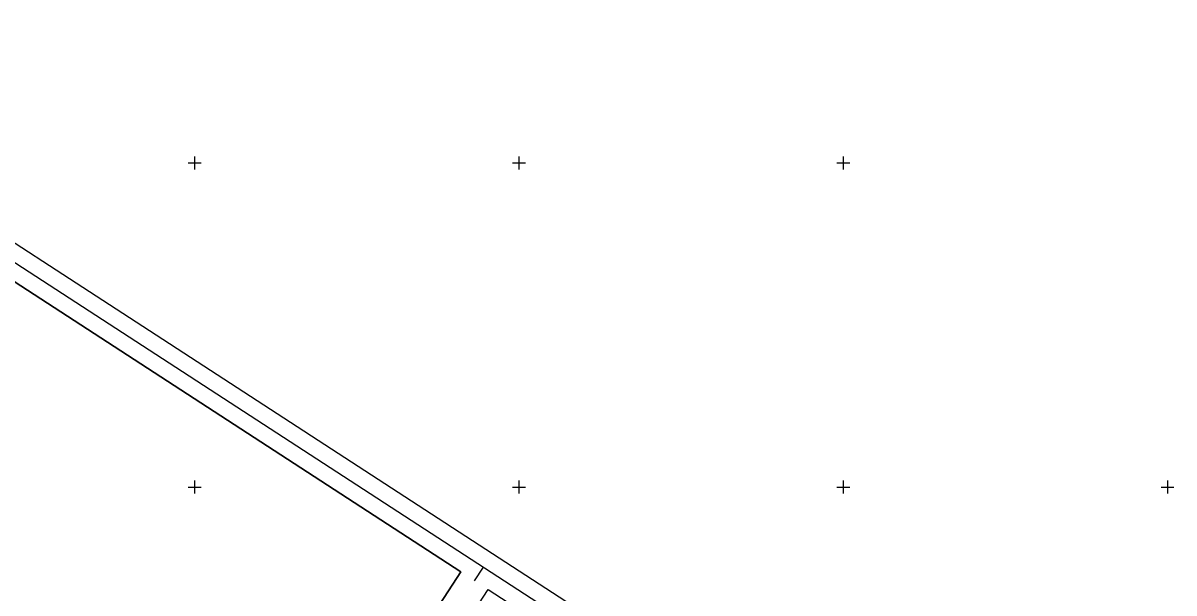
# Model space of a CAD drawing. Extents: x -866402 to -860377, y -1041908 to -1038598.
# Drawn here: x -861452.9 to -861098, y -1039632.7 to -1039456.8 of the extents above; entities that cross this region are included whole.
import ezdxf

# ---------------------------------------------------------------- set-up
doc = ezdxf.new("R2010")
doc.units = 0
for name, color, linetype in [('Vrstva 1', 7, 'Continuous'), ('Vrstva 21', 7, 'Continuous'), ('Vrstva 5', 7, 'Continuous')]:
    doc.layers.add(name, color=color, linetype=linetype)

msp = doc.modelspace()

# ---------------------------------------------------------------- linework, layer by layer
at = {"layer": 'Vrstva 1'}
msp.add_line((-861313.67, -1039628.88), (-861310.95, -1039624.7), dxfattribs=at)
for points in [[(-862350.36, -1039297.02), (-861294.1, -1039983.97), (-861132.18, -1039735), (-862188.44, -1039048.05)], [(-862186.98, -1039054.97), (-861139.1, -1039736.46), (-861295.57, -1039977.05), (-862343.44, -1039295.55)], [(-862336.53, -1039294.09), (-861468.88, -1039858.37), (-861317.86, -1039626.16), (-862185.51, -1039061.88)], [(-862185.51, -1039061.88), (-861317.86, -1039626.16), (-861468.88, -1039858.37), (-862336.53, -1039294.09)]]:
    msp.add_lwpolyline(points, close=True, dxfattribs=at)
at = {"layer": 'Vrstva 21'}
msp.add_lwpolyline([(-861342.79, -1039682.83), (-861309.48, -1039631.61), (-861208.89, -1039697.03), (-861242.2, -1039748.25)], close=True, dxfattribs=at)
at = {"layer": 'Vrstva 5'}
for p, q in [((-861400, -1039498), (-861400, -1039502)), ((-861300, -1039498), (-861300, -1039502)), ((-861200, -1039498), (-861200, -1039502)), ((-861402, -1039500), (-861398, -1039500)), ((-861302, -1039500), (-861298, -1039500)), ((-861202, -1039500), (-861198, -1039500)), ((-861402, -1039600), (-861398, -1039600)), ((-861400, -1039598), (-861400, -1039602)), ((-861302, -1039600), (-861298, -1039600)), ((-861300, -1039598), (-861300, -1039602)), ((-861202, -1039600), (-861198, -1039600)), ((-861200, -1039598), (-861200, -1039602)), ((-861102, -1039600), (-861098, -1039600)), ((-861100, -1039598), (-861100, -1039602))]:
    msp.add_line(p, q, dxfattribs=at)

doc.saveas('drawing.dxf')
